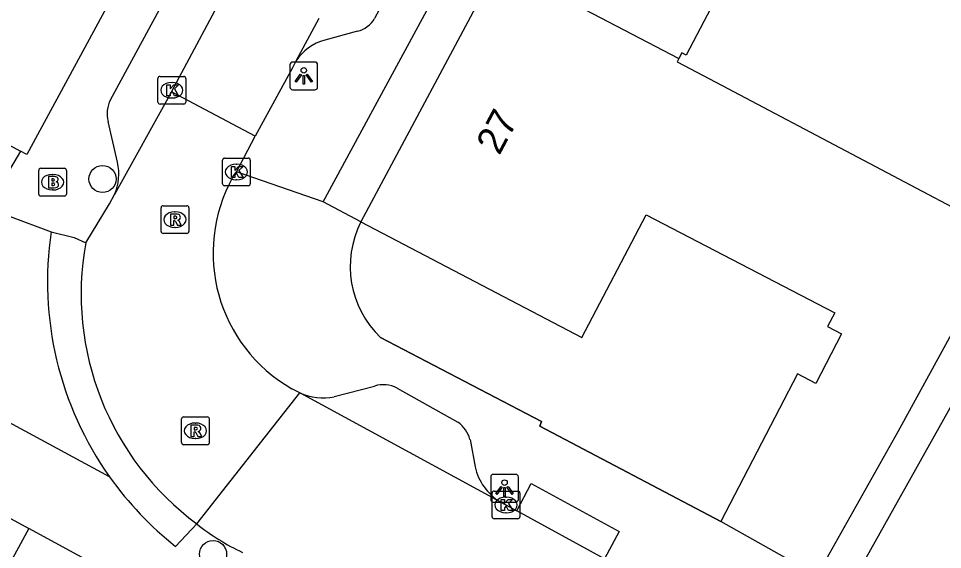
# Model space of a CAD drawing. Extents: x 160107 to 160928, y 382056 to 382918.
# Drawn here: x 160397.51 to 160430.78, y 382175.73 to 382194.86 of the extents above; entities that cross this region are included whole.
import ezdxf

# ---------------------------------------------------------------- set-up
doc = ezdxf.new("R2010")
doc.units = 0
for name, color, linetype in [('IMGEO_Boom', 7, 'Continuous'), ('IMGEO_Brandkraan', 7, 'Continuous'), ('IMGEO_Kolk', 7, 'Continuous'), ('IMGEO_Lichtpunt', 7, 'Continuous'), ('IMGEO_Muur', 7, 'Continuous'), ('IMGEO_Pand', 7, 'Continuous'), ('IMGEO_Pand_nummerreeks', 7, 'Continuous'), ('IMGEO_Rijbaan_lokaal_open', 7, 'Continuous'), ('IMGEO_Rioolput', 7, 'Continuous'), ('IMGEO_Voetpad_open', 7, 'Continuous')]:
    doc.layers.add(name, color=color, linetype=linetype)

msp = doc.modelspace()

# ---------------------------------------------------------------- linework, layer by layer
at = {"layer": 'IMGEO_Boom'}
for centre in [(160400.533, 382189.076), (160404.512, 382175.56)]:
    msp.add_circle(centre, 0.489, dxfattribs=at)
at = {"layer": 'IMGEO_Brandkraan'}
for p, q in [((160398.233, 382188.536), (160398.233, 382189.388)), ((160398.308, 382189.462), (160399.16, 382189.462)), ((160398.721, 382189.242), (160398.746, 382189.242)), ((160399.234, 382189.388), (160399.234, 382188.536)), ((160398.744, 382188.682), (160398.719, 382188.682)), ((160399.16, 382188.462), (160398.308, 382188.462))]:
    msp.add_line(p, q, dxfattribs=at)
for points in [[(160398.233, 382188.536), (160398.233, 382189.388)], [(160398.308, 382189.462), (160399.16, 382189.462)], [(160399.234, 382189.388), (160399.234, 382188.536)], [(160398.581, 382189.162), (160398.581, 382188.762), (160398.794, 382188.762)], [(160398.812, 382189.162), (160398.581, 382189.162)], [(160398.76, 382189.081), (160398.706, 382189.081), (160398.706, 382189.005)], [(160398.706, 382189.005), (160398.759, 382189.005)], [(160398.768, 382188.929), (160398.706, 382188.929), (160398.706, 382188.848)], [(160398.706, 382188.848), (160398.768, 382188.848)], [(160399.16, 382188.462), (160398.308, 382188.462)]]:
    msp.add_lwpolyline(points, dxfattribs=at)
for centre, radius, start, end in [((160398.31, 382189.386), 0.0765, 91.552, 178.448), ((160398.31, 382189.386), 0.0765, 91.552, 178.448), ((160399.158, 382189.386), 0.0765, 1.552, 88.448), ((160399.158, 382189.386), 0.0765, 1.552, 88.448), ((160398.761, 382189.043), 0.0379, 267.8285, 90.9355), ((160398.769, 382188.888), 0.0404, 269.8759, 90.5077), ((160398.816, 382189.017), 0.145, 59.4692, 91.5367), ((160398.841, 382189.064), 0.0922, 285.5137, 58.1501), ((160398.846, 382188.872), 0.105, 301.3115, 78.989), ((160398.31, 382188.538), 0.0765, 181.552, 268.448), ((160398.31, 382188.538), 0.0765, 181.552, 268.448), ((160398.8, 382189.013), 0.251, 268.6676, 293.5347), ((160399.158, 382188.538), 0.0765, 271.552, 358.448), ((160399.158, 382188.538), 0.0765, 271.552, 358.448)]:
    msp.add_arc(centre, radius, start, end, dxfattribs=at)
for centre, major_axis, ratio, start_param, end_param in [((160398.72, 382188.962), (-0.387, 0.002), 0.722429, 4.712389, 7.853982), ((160398.745, 382188.962), (-0.39, 0.002), 0.717154, 1.570796, 4.712389)]:
    msp.add_ellipse(centre, major_axis=major_axis, ratio=ratio, start_param=start_param, end_param=end_param, dxfattribs=at)
at = {"layer": 'IMGEO_Kolk'}
for p, q in [((160402.527, 382191.849), (160402.527, 382192.701)), ((160402.602, 382192.775), (160403.454, 382192.775)), ((160403.015, 382192.555), (160403.04, 382192.555)), ((160403.528, 382192.701), (160403.528, 382191.849)), ((160403.038, 382191.995), (160403.013, 382191.995)), ((160403.454, 382191.775), (160402.602, 382191.775)), ((160404.927, 382189.831), (160405.779, 382189.831)), ((160404.852, 382188.905), (160404.852, 382189.757)), ((160405.34, 382189.611), (160405.365, 382189.611)), ((160405.853, 382189.757), (160405.853, 382188.905)), ((160405.363, 382189.051), (160405.338, 382189.051)), ((160405.779, 382188.831), (160404.927, 382188.831)), ((160414.558, 382176.907), (160414.558, 382177.759)), ((160414.633, 382177.833), (160415.485, 382177.833)), ((160415.046, 382177.613), (160415.071, 382177.613)), ((160415.559, 382177.759), (160415.559, 382176.907)), ((160415.069, 382177.053), (160415.044, 382177.053)), ((160415.485, 382176.833), (160414.633, 382176.833))]:
    msp.add_line(p, q, dxfattribs=at)
for points in [[(160402.527, 382191.849), (160402.527, 382192.701)], [(160402.602, 382192.775), (160403.454, 382192.775)], [(160403.528, 382192.701), (160403.528, 382191.849)], [(160402.848, 382192.475), (160402.971, 382192.475), (160402.971, 382192.324), (160403.101, 382192.475), (160403.265, 382192.475), (160403.119, 382192.324), (160403.272, 382192.075), (160403.12, 382192.075), (160403.035, 382192.239), (160402.971, 382192.172), (160402.971, 382192.075), (160402.848, 382192.075), (160402.848, 382192.475)], [(160403.454, 382191.775), (160402.602, 382191.775)], [(160404.927, 382189.831), (160405.779, 382189.831)], [(160404.852, 382188.905), (160404.852, 382189.757)], [(160405.173, 382189.531), (160405.296, 382189.531), (160405.296, 382189.38), (160405.426, 382189.531), (160405.59, 382189.531), (160405.444, 382189.38), (160405.597, 382189.131), (160405.445, 382189.131), (160405.36, 382189.295), (160405.296, 382189.228), (160405.296, 382189.131), (160405.173, 382189.131), (160405.173, 382189.531)], [(160405.853, 382189.757), (160405.853, 382188.905)], [(160405.779, 382188.831), (160404.927, 382188.831)], [(160414.558, 382176.907), (160414.558, 382177.759)], [(160414.633, 382177.833), (160415.485, 382177.833)], [(160414.879, 382177.533), (160415.002, 382177.533), (160415.002, 382177.382), (160415.132, 382177.533), (160415.296, 382177.533), (160415.15, 382177.382), (160415.303, 382177.133), (160415.151, 382177.133), (160415.066, 382177.297), (160415.002, 382177.23), (160415.002, 382177.133), (160414.879, 382177.133), (160414.879, 382177.533)], [(160415.559, 382177.759), (160415.559, 382176.907)], [(160415.485, 382176.833), (160414.633, 382176.833)]]:
    msp.add_lwpolyline(points, dxfattribs=at)
for centre, start, end in [((160402.604, 382192.699), 91.552, 178.448), ((160402.604, 382192.699), 91.552, 178.448), ((160403.452, 382192.699), 1.552, 88.448), ((160403.452, 382192.699), 1.552, 88.448), ((160402.604, 382191.851), 181.552, 268.448), ((160402.604, 382191.851), 181.552, 268.448), ((160403.452, 382191.851), 271.552, 358.448), ((160403.452, 382191.851), 271.552, 358.448), ((160404.929, 382189.755), 91.552, 178.448), ((160404.929, 382189.755), 91.552, 178.448), ((160405.777, 382189.755), 1.552, 88.448), ((160405.777, 382189.755), 1.552, 88.448), ((160404.929, 382188.907), 181.552, 268.448), ((160404.929, 382188.907), 181.552, 268.448), ((160405.777, 382188.907), 271.552, 358.448), ((160405.777, 382188.907), 271.552, 358.448), ((160414.635, 382177.757), 91.552, 178.448), ((160414.635, 382177.757), 91.552, 178.448), ((160415.483, 382177.757), 1.552, 88.448), ((160415.483, 382177.757), 1.552, 88.448), ((160414.635, 382176.909), 181.552, 268.448), ((160414.635, 382176.909), 181.552, 268.448), ((160415.483, 382176.909), 271.552, 358.448), ((160415.483, 382176.909), 271.552, 358.448)]:
    msp.add_arc(centre, 0.0765, start, end, dxfattribs=at)
for centre, major_axis, ratio, start_param, end_param in [((160403.014, 382192.275), (-0.387, 0.002), 0.722429, 4.712389, 7.853982), ((160403.039, 382192.275), (-0.39, 0.002), 0.717154, 1.570796, 4.712389), ((160405.339, 382189.331), (-0.387, 0.002), 0.722429, 4.712389, 7.853982), ((160405.364, 382189.331), (-0.39, 0.002), 0.717154, 1.570796, 4.712389), ((160415.045, 382177.333), (-0.387, 0.002), 0.722429, 4.712389, 7.853982), ((160415.07, 382177.333), (-0.39, 0.002), 0.717154, 1.570796, 4.712389)]:
    msp.add_ellipse(centre, major_axis=major_axis, ratio=ratio, start_param=start_param, end_param=end_param, dxfattribs=at)
at = {"layer": 'IMGEO_Lichtpunt'}
for p, q in [((160407.279, 382193.194), (160407.279, 382192.387)), ((160407.279, 382193.194), (160407.279, 382192.387)), ((160408.181, 382193.289), (160407.373, 382193.289)), ((160408.181, 382193.289), (160407.373, 382193.289)), ((160408.275, 382192.387), (160408.275, 382193.194)), ((160408.275, 382192.387), (160408.275, 382193.194)), ((160407.373, 382192.293), (160408.181, 382192.293)), ((160407.373, 382192.293), (160408.181, 382192.293)), ((160414.508, 382178.339), (160414.508, 382177.532)), ((160414.508, 382178.339), (160414.508, 382177.532)), ((160415.41, 382178.434), (160414.602, 382178.434)), ((160415.41, 382178.434), (160414.602, 382178.434)), ((160415.504, 382177.532), (160415.504, 382178.339)), ((160415.504, 382177.532), (160415.504, 382178.339)), ((160414.602, 382177.438), (160415.41, 382177.438)), ((160414.602, 382177.438), (160415.41, 382177.438))]:
    msp.add_line(p, q, dxfattribs=at)
for points in [[(160407.653, 382192.858), (160407.692, 382192.83), (160407.504, 382192.568), (160407.466, 382192.595), (160407.653, 382192.858)], [(160407.865, 382192.83), (160407.903, 382192.857), (160408.09, 382192.595), (160408.051, 382192.567), (160407.865, 382192.83)], [(160407.755, 382192.81), (160407.802, 382192.81), (160407.802, 382192.488), (160407.755, 382192.488), (160407.755, 382192.81)], [(160414.882, 382178.003), (160414.921, 382177.975), (160414.733, 382177.713), (160414.695, 382177.74), (160414.882, 382178.003)], [(160414.984, 382177.955), (160415.031, 382177.955), (160415.031, 382177.633), (160414.984, 382177.633), (160414.984, 382177.955)], [(160415.094, 382177.975), (160415.132, 382178.002), (160415.319, 382177.74), (160415.28, 382177.712), (160415.094, 382177.975)]]:
    msp.add_lwpolyline(points, dxfattribs=at)
for centre in [(160407.778, 382192.992), (160415.007, 382178.137)]:
    msp.add_circle(centre, 0.0994, dxfattribs=at)
for centre, start, end in [((160407.373, 382193.194), 90, 180), ((160407.373, 382193.194), 90, 180), ((160408.181, 382193.194), 0, 90), ((160408.181, 382193.194), 0, 90), ((160407.373, 382192.387), 180, 270), ((160407.373, 382192.387), 180, 270), ((160408.181, 382192.387), 270, 0), ((160408.181, 382192.387), 270, 360), ((160414.602, 382178.339), 90, 180), ((160414.602, 382178.339), 90, 180), ((160415.41, 382178.339), 0, 90), ((160415.41, 382178.339), 0, 90), ((160414.602, 382177.532), 180, 270), ((160414.602, 382177.532), 180, 270), ((160415.41, 382177.532), 270, 0), ((160415.41, 382177.532), 270, 360)]:
    msp.add_arc(centre, 0.0946, start, end, dxfattribs=at)
at = {"layer": 'IMGEO_Muur'}
msp.add_lwpolyline([(160410.546, 382183.362), (160416.34, 382180.342), (160416.271, 382180.172), (160422.791, 382176.738)], dxfattribs=at)
msp.add_arc((160412.996, 382185.923), 3.545, 153.0423, 226.2656, dxfattribs=at)
at = {"layer": 'IMGEO_Pand'}
for points in [[(160426.404, 382198.652), (160424.932, 382196.091), (160423.326, 382196.932), (160421.55, 382193.541), (160421.394, 382193.622), (160421.287, 382193.417)], [(160402.224, 382198.132), (160397.803, 382189.957), (160397.584, 382190.075)], [(160414.79, 382196.819), (160409.837, 382187.53)], [(160414.79, 382196.819), (160421.287, 382193.417)], [(160421.287, 382193.417), (160421.223, 382193.294), (160422.612, 382192.566), (160433.243, 382186.941), (160431.71, 382184.61), (160429.17, 382179.97), (160426.462, 382175.164)], [(160392.804, 382192.661), (160397.584, 382190.075)], [(160409.837, 382187.53), (160417.793, 382183.364), (160420.108, 382187.785), (160426.894, 382184.256), (160426.636, 382183.761), (160427.142, 382183.499), (160426.214, 382181.714), (160425.557, 382182.056), (160422.791, 382176.738)], [(160427.524, 382174.522), (160431.153, 382181.021)], [(160392.657, 382179.331), (160392.869, 382179.216), (160397.879, 382176.487)], [(160426.462, 382175.164), (160426.252, 382174.79), (160422.791, 382176.738)], [(160397.879, 382176.487), (160394.3, 382169.921), (160393.227, 382168.109)], [(160404.747, 382172.745), (160404.121, 382173.086), (160397.879, 382176.487)]]:
    msp.add_lwpolyline(points, dxfattribs=at)
at = {"layer": 'IMGEO_Rijbaan_lokaal_open'}
for points in [[(160403.011, 382192.22), (160405.31, 382196.514)], [(160408.318, 382194.865), (160407.497, 382193.317)], [(160407.497, 382193.317), (160407.37, 382193.078), (160406.025, 382190.617)], [(160403.011, 382192.22), (160400.966, 382188.518)], [(160406.025, 382190.617), (160403.011, 382192.22)], [(160405.352, 382189.331), (160406.025, 382190.617)], [(160405.228, 382189.15), (160405.352, 382189.331)], [(160399.928, 382186.778), (160400.78, 382188.182), (160400.966, 382188.518)], [(160397.212, 382187.721), (160398.682, 382187.178)], [(160407.635, 382181.367), (160407.352, 382181.521)], [(160403.931, 382176.647), (160407.635, 382181.367)], [(160414.852, 382177.44), (160407.635, 382181.367)], [(160400.786, 382178.341), (160396.713, 382180.54)], [(160414.852, 382177.44), (160415.058, 382177.332), (160415.452, 382177.116)], [(160418.603, 382175.388), (160415.452, 382177.116)]]:
    msp.add_lwpolyline(points, dxfattribs=at)
for centre, radius, start, end in [((160410.135, 382186.406), 5.622, 150.7885, 240.3272), ((160410.737, 382185.379), 12.188, 171.513, 215.2715), ((160410.07, 382184.929), 10.309, 169.668, 233.4523), ((160409.046, 382183.017), 8.169, 231.233, 244.8627)]:
    msp.add_arc(centre, radius, start, end, dxfattribs=at)
at = {"layer": 'IMGEO_Rioolput'}
for p, q in [((160402.639, 382187.188), (160402.639, 382188.04)), ((160402.714, 382188.114), (160403.566, 382188.114)), ((160403.127, 382187.894), (160403.152, 382187.894)), ((160403.64, 382188.04), (160403.64, 382187.188)), ((160403.15, 382187.334), (160403.125, 382187.334)), ((160403.566, 382187.114), (160402.714, 382187.114)), ((160403.376, 382179.578), (160403.376, 382180.43)), ((160403.451, 382180.504), (160404.303, 382180.504)), ((160403.864, 382180.284), (160403.889, 382180.284)), ((160404.377, 382180.43), (160404.377, 382179.578)), ((160403.887, 382179.724), (160403.862, 382179.724)), ((160404.303, 382179.504), (160403.451, 382179.504))]:
    msp.add_line(p, q, dxfattribs=at)
for points in [[(160402.639, 382187.188), (160402.639, 382188.04)], [(160402.714, 382188.114), (160403.566, 382188.114)], [(160403.64, 382188.04), (160403.64, 382187.188)], [(160403.228, 382187.812), (160402.976, 382187.814), (160402.976, 382187.414)], [(160402.976, 382187.414), (160403.1, 382187.414), (160403.1, 382187.576), (160403.111, 382187.576)], [(160403.154, 382187.733), (160403.1, 382187.733), (160403.1, 382187.652)], [(160403.1, 382187.652), (160403.152, 382187.652)], [(160403.158, 382187.547), (160403.229, 382187.414), (160403.369, 382187.414), (160403.304, 382187.54)], [(160403.566, 382187.114), (160402.714, 382187.114)], [(160403.376, 382179.578), (160403.376, 382180.43)], [(160403.451, 382180.504), (160404.303, 382180.504)], [(160403.965, 382180.202), (160403.713, 382180.204), (160403.713, 382179.804)], [(160404.377, 382180.43), (160404.377, 382179.578)], [(160403.713, 382179.804), (160403.837, 382179.804), (160403.837, 382179.966), (160403.848, 382179.966)], [(160403.891, 382180.123), (160403.837, 382180.123), (160403.837, 382180.042)], [(160403.837, 382180.042), (160403.889, 382180.042)], [(160403.895, 382179.937), (160403.966, 382179.804), (160404.106, 382179.804), (160404.041, 382179.93)], [(160404.303, 382179.504), (160403.451, 382179.504)]]:
    msp.add_lwpolyline(points, dxfattribs=at)
for centre, radius, start, end in [((160402.716, 382188.038), 0.0765, 91.552, 178.448), ((160402.716, 382188.038), 0.0765, 91.552, 178.448), ((160403.564, 382188.038), 0.0765, 1.552, 88.448), ((160403.564, 382188.038), 0.0765, 1.552, 88.448), ((160403.11, 382187.523), 0.0533, 26.0293, 88.6989), ((160403.136, 382187.841), 0.19, 274.7715, 282.9687), ((160403.16, 382187.637), 0.0964, 77.0061, 93.1865), ((160403.174, 382187.694), 0.0378, 276.6634, 79.6772), ((160403.227, 382187.702), 0.109, 350.3612, 89.416), ((160403.225, 382187.702), 0.112, 277.5842, 350.9817), ((160403.209, 382187.487), 0.108, 29.5134, 73.7905), ((160402.716, 382187.19), 0.0765, 181.552, 268.448), ((160402.716, 382187.19), 0.0765, 181.552, 268.448), ((160403.564, 382187.19), 0.0765, 271.552, 358.448), ((160403.564, 382187.19), 0.0765, 271.552, 358.448), ((160403.453, 382180.428), 0.0765, 91.552, 178.448), ((160403.453, 382180.428), 0.0765, 91.552, 178.448), ((160403.964, 382180.092), 0.109, 350.3612, 89.416), ((160404.301, 382180.428), 0.0765, 1.552, 88.448), ((160404.301, 382180.428), 0.0765, 1.552, 88.448), ((160403.847, 382179.913), 0.0533, 26.0293, 88.6989), ((160403.873, 382180.231), 0.19, 274.7715, 282.9687), ((160403.897, 382180.027), 0.0964, 77.0061, 93.1865), ((160403.911, 382180.084), 0.0378, 276.6634, 79.6772), ((160403.962, 382180.092), 0.112, 277.5842, 350.9817), ((160403.946, 382179.877), 0.108, 29.5134, 73.7905), ((160403.453, 382179.58), 0.0765, 181.552, 268.448), ((160403.453, 382179.58), 0.0765, 181.552, 268.448), ((160404.301, 382179.58), 0.0765, 271.552, 358.448), ((160404.301, 382179.58), 0.0765, 271.552, 358.448)]:
    msp.add_arc(centre, radius, start, end, dxfattribs=at)
for centre, major_axis, ratio, start_param, end_param in [((160403.126, 382187.614), (-0.387, 0.002), 0.722429, 4.712389, 7.853982), ((160403.151, 382187.614), (-0.39, 0.002), 0.717154, 1.570796, 4.712389), ((160403.863, 382180.004), (-0.387, 0.002), 0.722429, 4.712389, 7.853982), ((160403.888, 382180.004), (-0.39, 0.002), 0.717154, 1.570796, 4.712389)]:
    msp.add_ellipse(centre, major_axis=major_axis, ratio=ratio, start_param=start_param, end_param=end_param, dxfattribs=at)
at = {"layer": 'IMGEO_Voetpad_open'}
for points in [[(160408.471, 382188.258), (160420.153, 382209.835), (160420.22, 382209.956)], [(160417.997, 382209.04), (160410.329, 382194.861)], [(160400.82, 382191.934), (160405.585, 382200.731)], [(160409.709, 382194.404), (160408.539, 382194.083)], [(160401.072, 382189.678), (160400.738, 382191.15)], [(160397.584, 382190.075), (160396.659, 382188.529)], [(160408.471, 382188.258), (160405.352, 382189.331)], [(160409.837, 382187.53), (160408.471, 382188.258)], [(160398.682, 382187.178), (160399.516, 382186.965), (160399.928, 382186.778)], [(160422.791, 382176.738), (160416.271, 382180.172), (160416.34, 382180.342), (160410.546, 382183.362)], [(160408.876, 382181.234), (160410.323, 382181.618)], [(160411.142, 382181.541), (160413.328, 382180.312)], [(160413.763, 382179.692), (160413.949, 382178.708)], [(160415.452, 382177.116), (160415.969, 382178.1), (160419.135, 382176.371), (160418.603, 382175.388)], [(160403.931, 382176.647), (160403.165, 382175.838)]]:
    msp.add_lwpolyline(points, dxfattribs=at)
for centre, radius, start, end in [((160409.491, 382195.348), 0.969, 282.9786, 329.809), ((160409, 382192.364), 1.78, 105.0191, 147.6219), ((160401.766, 382191.439), 1.068, 152.3619, 195.6962), ((160399.216, 382189.263), 1.902, 336.9507, 12.607), ((160412.996, 382185.923), 3.545, 153.0423, 226.2656), ((160410.636, 382180.551), 1.112, 62.9224, 106.3356), ((160408.462, 382183.226), 2.035, 246.022, 281.7437), ((160412.689, 382179.401), 1.112, 15.152, 54.956), ((160415.861, 382179.114), 1.955, 191.992, 238.9208), ((160410.761, 382185.44), 12.243, 215.4377, 231.6524)]:
    msp.add_arc(centre, radius, start, end, dxfattribs=at)

# ---------------------------------------------------------------- texts
at = {"layer": 'IMGEO_Pand_nummerreeks'}
msp.add_text('27', height=1, rotation=61.9315, dxfattribs=at).set_placement((160414.82, 382189.902))

doc.saveas('drawing.dxf')
